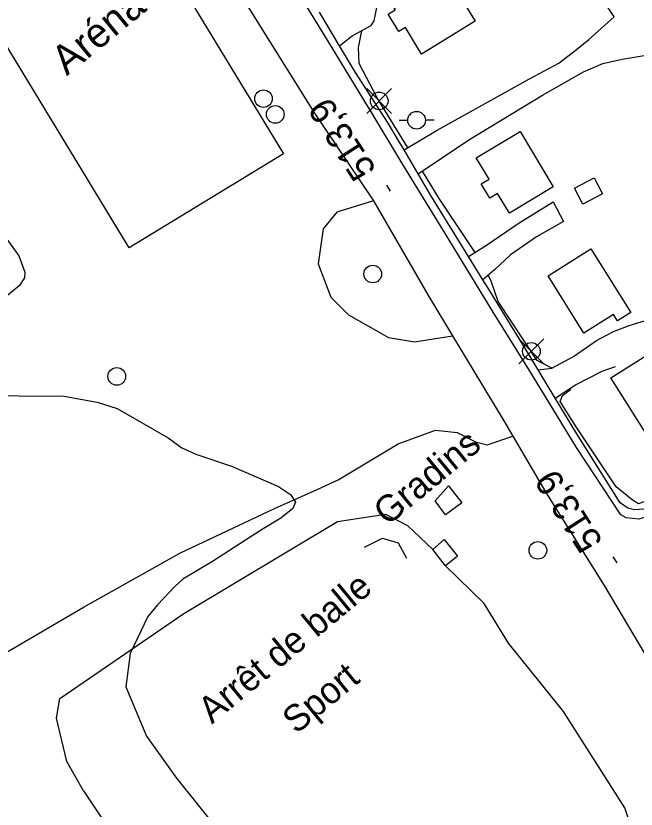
# Model space of a CAD drawing. Extents: x 347059 to 352153, y 6073752 to 6078601.
# Drawn here: x 349021.6 to 349127.2, y 6074932 to 6075066.9 of the extents above; entities that cross this region are included whole.
import ezdxf

# ---------------------------------------------------------------- set-up
doc = ezdxf.new("R2010")
doc.units = 0
for name, color, linetype in [('Level 19', 7, 'Continuous'), ('Level 2', 7, 'Continuous'), ('Level 21', 7, 'Continuous'), ('Level 22', 7, 'Continuous'), ('Level 3', 7, 'Continuous'), ('Level 31', 7, 'Continuous'), ('Level 36', 7, 'Continuous'), ('Level 37', 7, 'Continuous'), ('Level 52', 7, 'Continuous'), ('Level 56', 7, 'Continuous')]:
    doc.layers.add(name, color=color, linetype=linetype)

msp = doc.modelspace()

# ---------------------------------------------------------------- linework, layer by layer
at = {"layer": 'Level 19'}
for points in [[(349076.7, 6075061.82), (349078.86, 6075063.53), (349082.1, 6075065.27), (349082.58, 6075066.06), (349083.15, 6075068.92), (349084.29, 6075071.1), (349088.96, 6075076.03), (349092.93, 6075079.77), (349087.55, 6075087.68), (349086.74, 6075087.16), (349085.26, 6075086.3), (349079.09, 6075081.17), (349073.05, 6075077.52), (349068.39, 6075075.58)], [(349087.67, 6075044.12), (349093.34, 6075047.46), (349102.49, 6075052.6), (349108.92, 6075056.13), (349114.04, 6075058.86), (349117.33, 6075061.43), (349119.12, 6075062.9), (349123.44, 6075066.77), (349120.97, 6075070.46), (349117.26, 6075077.07)], [(349090.08, 6075040.04), (349098.71, 6075045.82), (349111.22, 6075053.44), (349118.19, 6075057.39), (349121.53, 6075058.81), (349124.82, 6075059.57), (349128.89, 6075060.21)], [(349098.66, 6075025.97), (349101.73, 6075027.9), (349107.11, 6075031.59), (349113.06, 6075035.31), (349114.82, 6075031.93), (349110.2, 6075029.32), (349105.79, 6075026.28), (349103.08, 6075023.74), (349101.11, 6075021.99)], [(349110.51, 6075006.68), (349112.84, 6075006.96), (349116.52, 6075008.99), (349120.41, 6075011.67), (349123.34, 6075013.23), (349125.98, 6075014.23), (349130.07, 6075015.47), (349133.99, 6075016.75), (349138.78, 6075017.7), (349141.58, 6075019.12)], [(349113.4, 6075001.9), (349116.84, 6075004.16), (349121.4, 6075006.48), (349123.64, 6075007.28)]]:
    msp.add_lwpolyline(points, dxfattribs=at)
at = {"layer": 'Level 2'}
for points in [[(349088.34, 6075044.51), (349088.29, 6075044.59), (349083.13, 6075052.95), (349080.05, 6075058.79), (349079.95, 6075061.54), (349080.47, 6075064.4)], [(349099.77, 6075026.67), (349093.65, 6075035.84), (349090.79, 6075040.52)], [(349019.78, 6075029.35), (349022.1, 6075026.08), (349023.15, 6075023.34), (349023.08, 6075022.33), (349022.19, 6075021.02), (349019.27, 6075018.62)], [(349112.84, 6075006.96), (349110.34, 6075008.29), (349103.71, 6075018.35), (349102.46, 6075021.95), (349102.01, 6075022.79)], [(349012.82, 6075002.45), (349025.21, 6075002.23), (349029.5, 6075002.29), (349035.45, 6075001.22), (349038.86, 6075000.12), (349047.53, 6074995.12), (349049.87, 6074993.42), (349052.27, 6074992.38), (349058.29, 6074990.3), (349066.33, 6074986.84), (349068.35, 6074985.47), (349069.2, 6074984.18), (349068.77, 6074983.13), (349066.7, 6074981.47), (349063.44, 6074979.46), (349055.1, 6074974.11), (349050.04, 6074971.07), (349048.75, 6074969.9), (349045.71, 6074966.73), (349044.1, 6074964.76), (349041.05, 6074958.43), (349040.31, 6074952.77), (349043.84, 6074944.36), (349048.96, 6074937.23), (349057.01, 6074927.21)], [(349116.98, 6074997.03), (349114.26, 6075001.3), (349114.63, 6075002.31), (349116, 6075003.38), (349115.87, 6075003.52)], [(349139.15, 6074989.35), (349131.14, 6074985.27), (349127.57, 6074983.93), (349126.48, 6074984.61), (349123.75, 6074986.81), (349116.98, 6074997.03)]]:
    msp.add_lwpolyline(points, dxfattribs=at)
at = {"layer": 'Level 21'}
for points in [[(349146.68, 6075071.97), (349156.94, 6075055.06), (349163.35, 6075044.6), (349173.32, 6075028.31), (349180, 6075017.18), (349180.43, 6075015.57), (349180.01, 6075013.53), (349179.16, 6075012.28), (349172.43, 6075008.13), (349160.09, 6075000.46), (349146.95, 6074992.74), (349134.15, 6074984.53), (349128.79, 6074981.61), (349127.61, 6074981.31), (349125.49, 6074981.5), (349124.59, 6074982.04), (349117.02, 6074993.5), (349109.02, 6075006.58), (349102.87, 6075016.51), (349095.4, 6075028.68), (349087.45, 6075041.61), (349082.44, 6075050), (349075.25, 6075061.74), (349064.83, 6075078.82)], [(349059.98, 6075070.37), (349072.3, 6075050.55), (349082.5, 6075035.46), (349091.89, 6075019.17), (349095.91, 6075012.51), (349104.64, 6074998.02), (349106.17, 6074995.42), (349111.82, 6074985.85), (349121.73, 6074970.04), (349130.92, 6074954.54), (349140.28, 6074939.29), (349150.46, 6074922.84), (349151.85, 6074920.58), (349162.56, 6074902.9), (349172.9, 6074885.85), (349181.33, 6074871.83)]]:
    msp.add_lwpolyline(points, dxfattribs=at)
at = {"layer": 'Level 22'}
msp.add_lwpolyline([(349128.48, 6074982.98), (349126.91, 6074982.88), (349125.78, 6074983.14), (349124.46, 6074984.09), (349117.08, 6074995.79), (349113.4, 6075001.9), (349110.51, 6075006.68), (349109.3, 6075008.68), (349101.97, 6075020.59), (349101.11, 6075021.99), (349098.66, 6075025.97), (349092.25, 6075036.37), (349091.27, 6075038.03), (349090.08, 6075040.04), (349087.67, 6075044.12), (349086.78, 6075045.63), (349084.99, 6075048.65), (349079.39, 6075057.3), (349076.7, 6075061.82), (349073.3, 6075067.54)], dxfattribs=at)
at = {"layer": 'Level 3'}
for p, q in [((349085.38, 6075037.12), (349084.73, 6075038.13)), ((349123.93, 6074973.87), (349123.28, 6074974.88))]:
    msp.add_line(p, q, dxfattribs=at)
at = {"layer": 'Level 31'}
for points in [[(349032, 6075101.3), (349067.18, 6075043.47), (349040.89, 6075027.48), (349015.54, 6075069.14), (349011.24, 6075066.52), (349001.41, 6075082.69), (349032, 6075101.3)], [(349086.02, 6075068.15), (349095.08, 6075073.72), (349099.8, 6075066.04), (349090.66, 6075060.43), (349087.9, 6075064.92), (349086.81, 6075064.25), (349084.99, 6075067.21), (349086.16, 6075067.92), (349086.02, 6075068.15)], [(349103.58, 6075036.72), (349102.25, 6075035.93), (349100.81, 6075038.33), (349102.14, 6075039.13), (349099.97, 6075042.75), (349107.44, 6075047.22), (349113.07, 6075037.82), (349105.6, 6075033.34), (349103.58, 6075036.72)], [(349121.47, 6075036.63), (349118.12, 6075034.87), (349116.67, 6075037.63), (349120.02, 6075039.39), (349121.47, 6075036.63)], [(349118.3, 6075012.96), (349112.18, 6075022.69), (349119.45, 6075027.28), (349126.26, 6075016.47), (349124.01, 6075015.05), (349123.33, 6075016.13), (349118.3, 6075012.96)], [(349129.09, 6074995.47), (349122.85, 6075005.32), (349130.35, 6075010.07), (349137.23, 6074999.19), (349134.59, 6074997.51), (349133.94, 6074998.54), (349129.09, 6074995.47)]]:
    msp.add_lwpolyline(points, dxfattribs=at)
at = {"layer": 'Level 36'}
for p, q in [((349085.56, 6075050.33), (349081.33, 6075054.56)), ((349081.33, 6075050.33), (349085.56, 6075054.56)), ((349086.82, 6075049.16), (349088.32, 6075049.16)), ((349092.82, 6075049.16), (349091.32, 6075049.16)), ((349111.46, 6075007.73), (349107.23, 6075011.96)), ((349107.23, 6075007.73), (349111.46, 6075011.96))]:
    msp.add_line(p, q, dxfattribs=at)
for centre in [(349063.76, 6075052.83), (349083.45, 6075052.45), (349065.76, 6075050.16), (349089.81, 6075049.16), (349082.35, 6075023), (349109.35, 6075009.85), (349038.79, 6075005.59), (349110.45, 6074975.99)]:
    msp.add_circle(centre, 1.5, dxfattribs=at)
at = {"layer": 'Level 37'}
msp.add_lwpolyline([(349033.1, 6074935.06), (349040.15, 6074924.53), (349044.06, 6074919.2), (349047.1, 6074915.82), (349052.45, 6074911.41), (349058.45, 6074907.47), (349061.92, 6074905.76), (349066.53, 6074904.76), (349074.59, 6074903.71), (349077.04, 6074903.57), (349084.14, 6074904.3), (349091.88, 6074905.8), (349098.47, 6074907.77), (349104.57, 6074910.33), (349109.89, 6074912.91), (349117.33, 6074916.67)], dxfattribs=at)
at = {"layer": 'Level 52'}
for points in [[(349082.5, 6075035.46), (349076.23, 6075033.54), (349073.93, 6075030.67), (349073.09, 6075024.76), (349075.24, 6075019.08), (349078.2, 6075016.07), (349085.04, 6075012.21), (349089.43, 6075011.48), (349095.91, 6075012.51)], [(349019.26, 6074958.24), (349033.24, 6074966.37), (349049.54, 6074975.53), (349065.61, 6074983.13), (349072.9, 6074986.37), (349076.48, 6074987.99), (349086.65, 6074994.13), (349093.03, 6074996.46), (349096.71, 6074996.04), (349099.86, 6074994.43), (349101.8, 6074993.92), (349106.17, 6074995.42)]]:
    msp.add_lwpolyline(points, dxfattribs=at)
at = {"layer": 'Level 56'}
for points in [[(349095.26, 6074986.94), (349097.49, 6074984.08), (349094.76, 6074982.01), (349092.98, 6074984.41), (349095.26, 6074986.94)], [(349033.1, 6074935.06), (349030.3, 6074940.05), (349028.55, 6074947.43), (349029.08, 6074950.78), (349050.2, 6074965.23), (349076.36, 6074980.89), (349084.54, 6074982.14), (349088.25, 6074980.23), (349092.56, 6074976.11)], [(349080.97, 6074976.53), (349084.02, 6074978.04), (349086.7, 6074977.26), (349088.08, 6074974.69)], [(349094.52, 6074977.84), (349096.79, 6074975.02), (349094.71, 6074973.34), (349092.56, 6074976.11), (349094.52, 6074977.84)], [(349117.33, 6074916.67), (349122.19, 6074919.55), (349123.91, 6074922.38), (349126.04, 6074929.81), (349125.26, 6074932.2), (349114.82, 6074948.55), (349105.45, 6074960.18), (349101.33, 6074966.93), (349094.71, 6074973.34)]]:
    msp.add_lwpolyline(points, dxfattribs=at)

# ---------------------------------------------------------------- texts
at = {"layer": 'Level 3'}
for rotation, p in [(122.8895, (349083.08, 6075040.78)), (122.8836, (349121.64, 6074977.52))]:
    msp.add_text('513,9', height=4.5, rotation=rotation, dxfattribs=at).set_placement(p)
at = {"layer": 'Level 31'}
msp.add_text('Aréna', height=5, rotation=39.3712, dxfattribs=at).set_placement((349030.28, 6075056.62))
at = {"layer": 'Level 56'}
for s, p in [('Gradins', (349084.85, 6074980.03)), ('Arrêt de balle', (349054.98, 6074946.34)), ('Sport', (349069.33, 6074944.61))]:
    msp.add_text(s, height=4.5, rotation=39.568, dxfattribs=at).set_placement(p)

doc.saveas('drawing.dxf')
